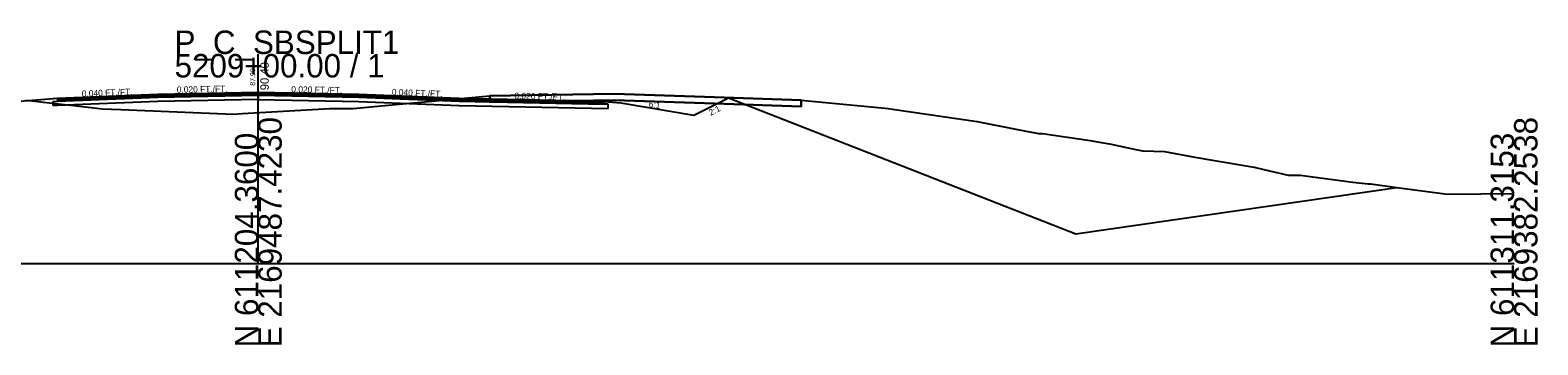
# Model space of a CAD drawing. Extents: x -26 to 1303, y -3010 to 12033.
# Drawn here: x 1122.8 to 1302.8, y 6490.3 to 6527.8 of the extents above; entities that cross this region are included whole.
import ezdxf

# ---------------------------------------------------------------- set-up
doc = ezdxf.new("R2010")
doc.units = 0
for name, color, linetype in [('RD_GPK_XS_Cell', 7, 'Continuous'), ('RD_Sketch10', 7, 'Continuous'), ('RD_XS_Base', 7, 'Continuous'), ('RD_XS_ExGround', 7, 'Continuous'), ('RD_XS_ExPaveRet', 7, 'Continuous'), ('RD_XS_Greenside', 7, 'Continuous'), ('RD_XS_Pave', 7, 'Continuous'), ('RD_XS_PaveOvlay_CP', 7, 'Continuous'), ('RD_XS_TieSlope', 7, 'Continuous'), ('RD_XS_TX_Elev_EX', 7, 'Continuous'), ('RD_XS_TX_Elev_PR', 7, 'Continuous'), ('RD_XS_TX_Slope', 7, 'Continuous')]:
    doc.layers.add(name, color=color, linetype=linetype)

msp = doc.modelspace()

# ---------------------------------------------------------------- linework, layer by layer
at = {"layer": 'RD_GPK_XS_Cell'}
for p, q in [((1150, 6500), (1150, 6525)), ((1000, 6500), (1150, 6500)), ((1150, 6500), (1300, 6500))]:
    msp.add_line(p, q, dxfattribs=at)
at = {"layer": 'RD_Sketch10'}
msp.add_lwpolyline([(1206.15, 6519.78), (1247.64, 6503.56), (1285.99, 6509.07)], dxfattribs=at)
at = {"layer": 'RD_XS_Base'}
for p, q in [((1125.5, 6519.34), (1126, 6519.36)), ((1125.5, 6518.84), (1125.5, 6519.34)), ((1125.5, 6519.34), (1125.5, 6519.34)), ((1126, 6519.36), (1138, 6519.84)), ((1126, 6519.36), (1126, 6519.36)), ((1138, 6519.34), (1126, 6518.86)), ((1136, 6519.76), (1136, 6519.76)), ((1136, 6519.26), (1136, 6519.26)), ((1138, 6519.84), (1150, 6520.08)), ((1150, 6519.58), (1138, 6519.34)), ((1150, 6520.08), (1150, 6520.24)), ((1150, 6520.24), (1150, 6519.58)), ((1150, 6520.08), (1150, 6519.58)), ((1150, 6520.08), (1150, 6520.08)), ((1162, 6519.84), (1150, 6520.08)), ((1150, 6520.08), (1150, 6520.08)), ((1150, 6519.58), (1150, 6519.58)), ((1150, 6519.58), (1150, 6519.58)), ((1150, 6519.58), (1162, 6519.34)), ((1174, 6519.36), (1162, 6519.84)), ((1162, 6519.84), (1162, 6519.84)), ((1162, 6519.34), (1162, 6519.34)), ((1162, 6519.34), (1174, 6518.86)), ((1191.3, 6519.01), (1174, 6519.36)), ((1174, 6519.36), (1174, 6519.36)), ((1126, 6518.86), (1125.5, 6518.84)), ((1125.5, 6518.84), (1125.5, 6518.84)), ((1125.5, 6518.84), (1125.5, 6518.84)), ((1126, 6518.86), (1126, 6518.86)), ((1174, 6518.86), (1174, 6518.86)), ((1174, 6518.86), (1191.8, 6518.5)), ((1191.8, 6519), (1191.3, 6519.01)), ((1191.3, 6519.01), (1191.3, 6519.01)), ((1191.8, 6518.5), (1191.8, 6519)), ((1191.8, 6519), (1191.8, 6519)), ((1191.8, 6518.5), (1191.8, 6518.5)), ((1191.8, 6518.5), (1191.8, 6518.5))]:
    msp.add_line(p, q, dxfattribs=at)
at = {"layer": 'RD_XS_ExGround'}
msp.add_lwpolyline([(1122.24, 6519.5), (1130.02, 6518.62), (1131.35, 6518.47), (1133.58, 6518.38), (1147.05, 6517.82), (1148.1, 6517.89), (1158.54, 6518.49), (1159.65, 6518.49), (1161.37, 6518.51), (1164.69, 6518.83), (1177.67, 6520.02), (1182.6, 6520.09), (1192.56, 6520.25), (1204.5, 6519.84), (1214.83, 6519.49), (1224.89, 6518.53), (1225.23, 6518.5), (1225.76, 6518.42), (1235.87, 6516.94), (1240.49, 6516.05), (1243.21, 6515.53), (1243.68, 6515.5), (1249.37, 6514.67), (1250.47, 6514.5), (1251.69, 6514.27), (1254.81, 6513.61), (1255.63, 6513.43), (1255.7, 6513.43), (1258.23, 6513.36), (1261.85, 6512.71), (1263.96, 6512.33), (1268.95, 6511.5), (1270.09, 6511.24), (1273.03, 6510.54), (1274.23, 6510.55), (1274.45, 6510.56), (1280.75, 6509.72), (1282.57, 6509.5), (1282.89, 6509.5), (1285.99, 6509.07), (1292.06, 6508.26), (1300, 6508.36)], dxfattribs=at)
at = {"layer": 'RD_XS_ExPaveRet'}
for points in [[(1214.83, 6519.49), (1214.83, 6519.49), (1214.83, 6518.74), (1204.5, 6519.09), (1204.5, 6519.09), (1192.56, 6519.5), (1192.56, 6519.5), (1182.6, 6519.34), (1182.6, 6519.34), (1177.67, 6519.27), (1177.67, 6519.27), (1177.67, 6520.02), (1177.67, 6520.02), (1177.67, 6520.02), (1182.6, 6520.09), (1182.6, 6520.09), (1192.56, 6520.25), (1192.56, 6520.25), (1204.5, 6519.84), (1204.5, 6519.84), (1214.83, 6519.49)], [(1204.5, 6519.84), (1192.56, 6520.25), (1182.6, 6520.09), (1177.67, 6520.02), (1177.67, 6519.27), (1182.6, 6519.34), (1192.56, 6519.5), (1204.5, 6519.09), (1214.83, 6518.74), (1214.83, 6519.49), (1204.5, 6519.84)]]:
    msp.add_lwpolyline(points, dxfattribs=at)
at = {"layer": 'RD_XS_Greenside'}
for p, q in [((1202.03, 6517.72), (1206.15, 6519.78)), ((1193.3, 6519.17), (1202.03, 6517.72))]:
    msp.add_line(p, q, dxfattribs=at)
at = {"layer": 'RD_XS_Pave'}
for p, q in [((1138, 6520.16), (1126, 6519.68)), ((1138, 6520), (1126, 6519.52)), ((1126, 6519.52), (1138, 6520)), ((1126, 6519.36), (1138, 6519.84)), ((1126, 6519.68), (1126, 6519.68)), ((1126, 6519.68), (1126, 6519.52)), ((1126, 6519.52), (1126, 6519.52)), ((1126, 6519.52), (1126, 6519.36)), ((1126, 6519.52), (1126, 6519.52)), ((1126, 6519.52), (1126, 6519.52)), ((1126, 6519.36), (1126, 6519.36)), ((1126, 6519.36), (1126, 6519.36)), ((1136, 6520.08), (1136, 6520.08)), ((1136, 6519.92), (1136, 6519.92)), ((1136, 6519.92), (1136, 6519.92)), ((1136, 6519.76), (1136, 6519.76)), ((1150, 6520.4), (1138, 6520.16)), ((1150, 6520.24), (1138, 6520)), ((1138, 6520), (1150, 6520.24)), ((1138, 6519.84), (1150, 6520.08)), ((1162, 6520.16), (1150, 6520.4)), ((1150, 6520.08), (1150, 6520.24)), ((1150, 6520.24), (1162, 6520)), ((1162, 6520), (1150, 6520.24)), ((1150, 6520.24), (1150, 6520.24)), ((1150, 6520.24), (1150, 6520.08)), ((1150, 6520.08), (1150, 6520.08)), ((1150, 6520.08), (1150, 6520.08)), ((1150, 6520.08), (1150, 6520.08)), ((1150, 6520.08), (1162, 6519.84)), ((1174, 6519.68), (1162, 6520.16)), ((1162, 6520.16), (1162, 6520.16)), ((1162, 6520), (1162, 6520)), ((1162, 6520), (1174, 6519.52)), ((1174, 6519.52), (1162, 6520)), ((1162, 6520), (1162, 6520)), ((1162, 6519.84), (1162, 6519.84)), ((1162, 6519.84), (1174, 6519.36)), ((1191.3, 6519.33), (1174, 6519.68)), ((1174, 6519.68), (1174, 6519.68)), ((1174, 6519.52), (1174, 6519.52)), ((1174, 6519.52), (1191.3, 6519.17)), ((1191.3, 6519.17), (1174, 6519.52)), ((1174, 6519.52), (1174, 6519.52)), ((1174, 6519.36), (1174, 6519.36)), ((1174, 6519.36), (1191.3, 6519.01)), ((1191.3, 6519.17), (1191.3, 6519.33)), ((1191.3, 6519.33), (1191.3, 6519.33)), ((1191.3, 6519.17), (1191.3, 6519.17)), ((1191.3, 6519.17), (1191.3, 6519.17)), ((1191.3, 6519.01), (1191.3, 6519.17)), ((1191.3, 6519.17), (1191.3, 6519.17)), ((1191.3, 6519.01), (1191.3, 6519.01)), ((1191.3, 6519.01), (1191.3, 6519.01))]:
    msp.add_line(p, q, dxfattribs=at)
at = {"layer": 'RD_XS_PaveOvlay_CP'}
for p, q in [((1138, 6520.16), (1126, 6519.68)), ((1126, 6519.68), (1126, 6519.68)), ((1136, 6520.08), (1136, 6520.08)), ((1150, 6520.4), (1138, 6520.16)), ((1162, 6520.16), (1150, 6520.4)), ((1174, 6519.68), (1162, 6520.16)), ((1162, 6520.16), (1162, 6520.16)), ((1191.3, 6519.33), (1174, 6519.68)), ((1174, 6519.68), (1174, 6519.68)), ((1191.3, 6519.33), (1191.3, 6519.33))]:
    msp.add_line(p, q, dxfattribs=at)
at = {"layer": 'RD_XS_TieSlope'}
for p, q in [((1126, 6519.68), (1120, 6519.2)), ((1191.3, 6519.33), (1193.3, 6519.17))]:
    msp.add_line(p, q, dxfattribs=at)

# ---------------------------------------------------------------- texts
at = {"layer": 'RD_GPK_XS_Cell'}
for s, p in [('P_C_SBSPLIT1', (1140, 6525)), ('5209+00.00 / 1', (1140, 6522.2))]:
    msp.add_text(s, height=2.8, dxfattribs=at).set_placement(p)
for s, p in [('E 2169487.4230', (1152.8, 6490)), ('E 2169382.2538', (1302.8, 6490)), ('N 611204.3600', (1150, 6490)), ('N 611311.3153', (1300, 6490))]:
    msp.add_text(s, height=2.8, rotation=90, dxfattribs=at).set_placement(p)
at = {"layer": 'RD_XS_TX_Elev_EX'}
msp.add_text('87.99', height=0.6, rotation=90, dxfattribs=at).set_placement((1149.63, 6521.22))
at = {"layer": 'RD_XS_TX_Elev_PR'}
msp.add_text('90.40', height=1, rotation=90, dxfattribs=at).set_placement((1151.25, 6520.68))
at = {"layer": 'RD_XS_TX_Slope'}
for s, rotation, p in [('0.020 FT./FT.', 1.1458, (1140.27, 6520.37)), ('0.020 FT./FT.', 358.8542, (1153.94, 6520.42)), ('0.040 FT./FT.', 2.2906, (1128.93, 6519.89)), ('0.040 FT./FT.', 357.7094, (1165.94, 6520.1)), ('0.020 FT./FT.', 358.8542, (1180.59, 6519.64)), ('6:1', 350.5377, (1196.6, 6518.68)), ('2:1', 26.5651, (1204.04, 6517.62))]:
    msp.add_text(s, height=0.75, rotation=rotation, dxfattribs=at).set_placement(p)

doc.saveas('drawing.dxf')
